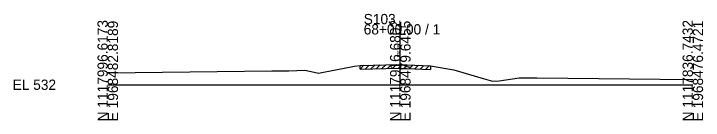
# Model space of a CAD drawing. Extents: x -26 to 163, y -10 to 45020.
# Drawn here: x -25.7 to 162.8, y 26990.3 to 27019.4 of the extents above; entities that cross this region are included whole.
import ezdxf

# ---------------------------------------------------------------- set-up
doc = ezdxf.new("R2010")
doc.units = 0
for name, color, linetype in [('RD_GPK_XS_Cell', 7, 'Continuous'), ('RD_XS_ExGround', 7, 'Continuous'), ('RD_XS_ExPaveRet', 7, 'Continuous'), ('RD_XS_TX_Elev_EX', 7, 'Continuous')]:
    doc.layers.add(name, color=color, linetype=linetype)

msp = doc.modelspace()

# ---------------------------------------------------------------- linework, layer by layer
at = {"layer": 'RD_GPK_XS_Cell'}
for p, q in [((80, 27000), (80, 27016.54)), ((0, 27000), (80, 27000)), ((80, 27000), (160, 27000))]:
    msp.add_line(p, q, dxfattribs=at)
at = {"layer": 'RD_XS_ExGround'}
for p, q in [((68.99, 27005.29), (76.08, 27005.45)), ((76.08, 27005.45), (78.94, 27005.51)), ((78.94, 27005.51), (80, 27005.48)), ((80, 27005.48), (81.79, 27005.42)), ((81.79, 27005.42), (88.3, 27005.2)), ((0, 27003.27), (44.87, 27003.84)), ((44.87, 27003.84), (49.53, 27003.83)), ((49.53, 27003.83), (53.88, 27003.99)), ((53.88, 27003.99), (56.48, 27003.42)), ((57.59, 27003.13), (62.3, 27004.03)), ((62.3, 27004.03), (64.18, 27004.41)), ((64.18, 27004.41), (67.47, 27005.03)), ((67.47, 27005.03), (68.99, 27005.29)), ((88.3, 27005.2), (92.96, 27004.38)), ((92.96, 27004.38), (94.63, 27004.09)), ((94.63, 27004.09), (102.66, 27001.66)), ((56.48, 27003.42), (57.59, 27003.13)), ((102.66, 27001.66), (105.25, 27000.96)), ((107.06, 27001.11), (112.53, 27001.9)), ((112.53, 27001.9), (117.34, 27001.89)), ((117.34, 27001.89), (159.52, 27001.41)), ((105.25, 27000.96), (107.06, 27001.11)), ((159.52, 27001.41), (160, 27001.41))]:
    msp.add_line(p, q, dxfattribs=at)
at = {"layer": 'RD_XS_ExPaveRet'}
for p, q in [((73.49, 27004.39), (74.52, 27005.42)), ((74.99, 27004.43), (76.02, 27005.45)), ((76.49, 27004.46), (77.51, 27005.48)), ((77.99, 27004.49), (79.01, 27005.51)), ((79.49, 27004.5), (80.46, 27005.46)), ((80.99, 27004.45), (81.96, 27005.41)), ((68.99, 27004.29), (70.02, 27005.31)), ((68.99, 27004.29), (68.99, 27005.29)), ((68.99, 27004.29), (76.08, 27004.45)), ((70.49, 27004.32), (71.52, 27005.35)), ((71.99, 27004.36), (73.02, 27005.38)), ((76.08, 27004.45), (78.94, 27004.51)), ((78.94, 27004.51), (80, 27004.48)), ((80, 27004.48), (81.79, 27004.42)), ((81.79, 27004.42), (88.3, 27004.2)), ((82.49, 27004.4), (83.46, 27005.36)), ((83.99, 27004.35), (84.96, 27005.31)), ((85.49, 27004.3), (86.46, 27005.26)), ((86.99, 27004.25), (87.96, 27005.22)), ((88.3, 27005.2), (88.3, 27004.2))]:
    msp.add_line(p, q, dxfattribs=at)

# ---------------------------------------------------------------- texts
at = {"layer": 'RD_GPK_XS_Cell'}
for s, p in [('S103', (70, 27016.54)), ('68+00.00 / 1', (70, 27013.74)), ('EL 532', (-26, 26998.6))]:
    msp.add_text(s, height=2.8, dxfattribs=at).set_placement(p)
for s, p in [('N 1117996.6173', (0, 26990)), ('E 1968482.8189', (2.8, 26990)), ('N 1117916.6802', (80, 26990)), ('E 1968479.6455', (82.8, 26990)), ('N 1117836.7432', (160, 26990)), ('E 1968476.4721', (162.8, 26990))]:
    msp.add_text(s, height=2.8, rotation=90, dxfattribs=at).set_placement(p)
at = {"layer": 'RD_XS_TX_Elev_EX'}
msp.add_text('537.48', height=0.8, rotation=90, dxfattribs=at).set_placement((79.9, 27007.48))

doc.saveas('drawing.dxf')
